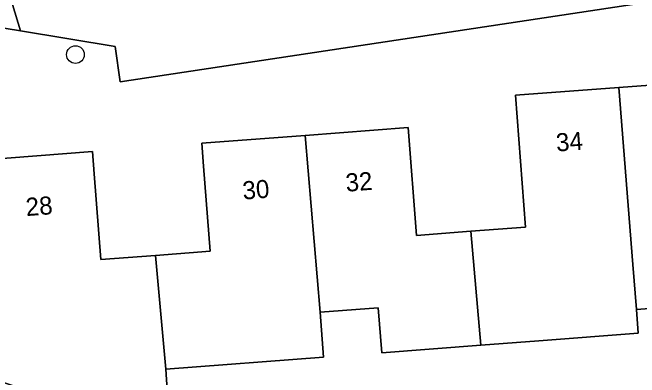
# Model space of a CAD drawing. Extents: x 163426 to 164192, y 380329 to 381641.
# Drawn here: x 163700.44 to 163735.11, y 380961.78 to 380981.97 of the extents above; entities that cross this region are included whole.
import ezdxf

# ---------------------------------------------------------------- set-up
doc = ezdxf.new("R2010")
doc.units = 0
for name, color, linetype in [('IMGEO_Boom', 7, 'Continuous'), ('IMGEO_Erf', 7, 'Continuous'), ('IMGEO_Groenvoorziening', 7, 'Continuous'), ('IMGEO_Pand', 7, 'Continuous'), ('IMGEO_Pand_nummerreeks', 7, 'Continuous'), ('IMGEO_Voetpad_open', 7, 'Continuous')]:
    doc.layers.add(name, color=color, linetype=linetype)

msp = doc.modelspace()

# ---------------------------------------------------------------- linework, layer by layer
at = {"layer": 'IMGEO_Boom'}
msp.add_circle((163703.923, 380979.647), 0.489, dxfattribs=at)
at = {"layer": 'IMGEO_Erf'}
for points in [[(163791.615, 380991.037), (163706.397, 380978.148), (163706.124, 380980.097), (163700.884, 380980.954), (163698.7, 380981.311)], [(163698.689, 380973.807), (163704.87, 380974.278), (163704.965, 380973.042), (163705.33, 380968.305), (163708.346, 380968.537), (163711.363, 380968.769), (163711.01, 380973.473), (163710.915, 380974.739), (163716.617, 380975.174), (163722.326, 380975.609), (163722.778, 380969.646), (163725.79, 380969.875), (163728.801, 380970.103), (163728.251, 380977.395), (163733.965, 380977.826), (163739.669, 380978.257)], [(163743.64, 380966.213), (163734.939, 380965.55), (163735.039, 380964.226), (163729.542, 380963.807), (163726.331, 380963.562), (163720.857, 380963.145), (163720.667, 380965.635), (163717.45, 380965.39), (163717.64, 380962.9), (163708.915, 380962.235), (163709.047, 380960.229), (163707.761, 380960.136), (163702.774, 380959.774), (163702.48, 380959.829), (163702.673, 380960.79), (163701.401, 380961.007), (163699.18, 380961.769)]]:
    msp.add_lwpolyline(points, dxfattribs=at)
at = {"layer": 'IMGEO_Groenvoorziening'}
msp.add_lwpolyline([(163691.355, 380967.314), (163693.657, 380966.688), (163695.058, 380966.307), (163698.7, 380981.311), (163700.884, 380980.954), (163698.261, 380989.541)], dxfattribs=at)
at = {"layer": 'IMGEO_Pand'}
for points in [[(163743.151, 380972.531), (163740.14, 380972.293), (163739.669, 380978.257), (163733.965, 380977.826), (163734.75, 380968.04), (163734.939, 380965.55), (163743.64, 380966.213)], [(163725.79, 380969.875), (163726.331, 380963.562), (163729.542, 380963.807), (163735.039, 380964.226), (163734.939, 380965.55), (163734.75, 380968.04), (163733.965, 380977.826), (163728.251, 380977.395), (163728.801, 380970.103)], [(163725.79, 380969.875), (163722.778, 380969.646), (163722.326, 380975.609), (163716.617, 380975.174), (163717.45, 380965.39), (163720.667, 380965.635), (163720.857, 380963.145), (163726.331, 380963.562)], [(163708.346, 380968.537), (163708.915, 380962.235), (163717.64, 380962.9), (163717.45, 380965.39), (163716.617, 380975.174), (163710.915, 380974.739), (163711.01, 380973.473), (163711.363, 380968.769)], [(163708.346, 380968.537), (163705.33, 380968.305), (163704.965, 380973.042), (163704.87, 380974.278), (163698.689, 380973.807), (163699.414, 380964.341), (163698.905, 380964.302), (163698.631, 380964.449), (163697.694, 380962.474), (163699.18, 380961.769), (163701.401, 380961.007), (163702.673, 380960.79), (163702.48, 380959.829), (163702.774, 380959.774), (163707.761, 380960.136), (163709.047, 380960.229), (163708.915, 380962.235)]]:
    msp.add_lwpolyline(points, close=True, dxfattribs=at)
at = {"layer": 'IMGEO_Voetpad_open'}
msp.add_lwpolyline([(163698.261, 380989.541), (163700.884, 380980.954), (163706.124, 380980.097), (163706.397, 380978.148), (163791.615, 380991.037)], dxfattribs=at)

# ---------------------------------------------------------------- texts
at = {"layer": 'IMGEO_Pand_nummerreeks'}
for s, rotation, p in [('34', 4.3173, (163730.529, 380974.278)), ('32', 4.3599, (163718.896, 380972.058)), ('30', 4.3599, (163713.196, 380971.623)), ('28', 4.3576, (163701.208, 380970.709))]:
    msp.add_text(s, height=1, rotation=rotation, dxfattribs=at).set_placement(p)

doc.saveas('drawing.dxf')
